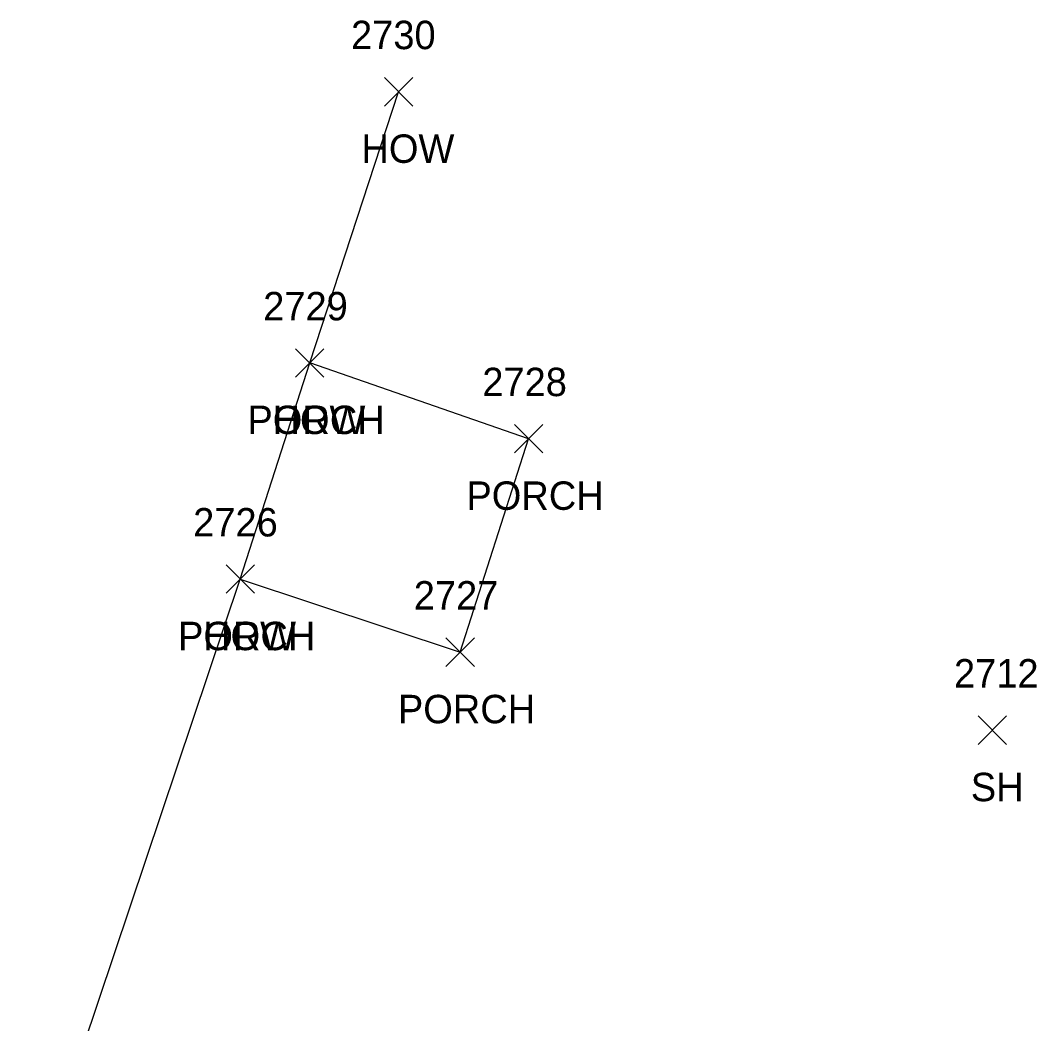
# Model space of a CAD drawing. Extents: x 1678863 to 1683592, y 407783 to 418211.
# Drawn here: x 1680428.2 to 1680499.6, y 415379.6 to 415450.2 of the extents above; entities that cross this region are included whole.
import ezdxf

# ---------------------------------------------------------------- set-up
doc = ezdxf.new("R2010")
doc.units = 0
for name, color, linetype in [('L_A', 7, 'Continuous'), ('L_I', 7, 'Continuous'), ('L_TIC', 7, 'Continuous'), ('LBC', 7, 'Continuous'), ('LBF', 7, 'Continuous')]:
    doc.layers.add(name, color=color, linetype=linetype)

msp = doc.modelspace()

# ---------------------------------------------------------------- linework, layer by layer
at = {"layer": 'L_TIC'}
for points in [[(1680453.765, 415444.214), (1680455.765, 415446.214)], [(1680455.765, 415444.214), (1680453.765, 415446.214)], [(1680447.51, 415425.132), (1680449.51, 415427.132)], [(1680449.51, 415425.132), (1680447.51, 415427.132)], [(1680447.51, 415425.132), (1680449.51, 415427.132)], [(1680449.51, 415425.132), (1680447.51, 415427.132)], [(1680462.911, 415419.8), (1680464.911, 415421.8)], [(1680464.911, 415419.8), (1680462.911, 415421.8)], [(1680442.63, 415409.926), (1680444.63, 415411.926)], [(1680444.63, 415409.926), (1680442.63, 415411.926)], [(1680442.63, 415409.926), (1680444.63, 415411.926)], [(1680444.63, 415409.926), (1680442.63, 415411.926)], [(1680458.093, 415404.784), (1680460.093, 415406.784)], [(1680460.093, 415404.784), (1680458.093, 415406.784)], [(1680495.522, 415399.298), (1680497.522, 415401.298)], [(1680497.522, 415399.298), (1680495.522, 415401.298)]]:
    msp.add_lwpolyline(points, dxfattribs=at)
at = {"layer": 'LBC'}
msp.add_lwpolyline([(1680428.159, 415364.813), (1680443.63, 415410.926), (1680448.51, 415426.132), (1680454.765, 415445.214)], dxfattribs=at)
at = {"layer": 'LBF'}
msp.add_lwpolyline([(1680443.63, 415410.926), (1680459.093, 415405.784), (1680463.911, 415420.8), (1680448.51, 415426.132)], dxfattribs=at)

# ---------------------------------------------------------------- texts
at = {"layer": 'L_A'}
for s, p in [('HOW', (1680452.151, 415440.214)), ('PORCH', (1680444.132, 415421.132)), ('HOW', (1680445.896, 415421.132)), ('PORCH', (1680459.534, 415415.8)), ('PORCH', (1680439.252, 415405.926)), ('HOW', (1680441.016, 415405.926)), ('PORCH', (1680454.715, 415400.784)), ('SH', (1680495.01, 415395.298))]:
    msp.add_text(s, height=2, dxfattribs=at).set_placement(p)
at = {"layer": 'L_I'}
for s, p in [('2730', (1680451.419, 415448.214)), ('2729', (1680445.242, 415429.132)), ('2729', (1680445.242, 415429.132)), ('2728', (1680460.652, 415423.8)), ('2726', (1680440.315, 415413.926)), ('2726', (1680440.315, 415413.926)), ('2727', (1680455.833, 415408.784)), ('2712', (1680493.829, 415403.298))]:
    msp.add_text(s, height=2, dxfattribs=at).set_placement(p)

doc.saveas('drawing.dxf')
